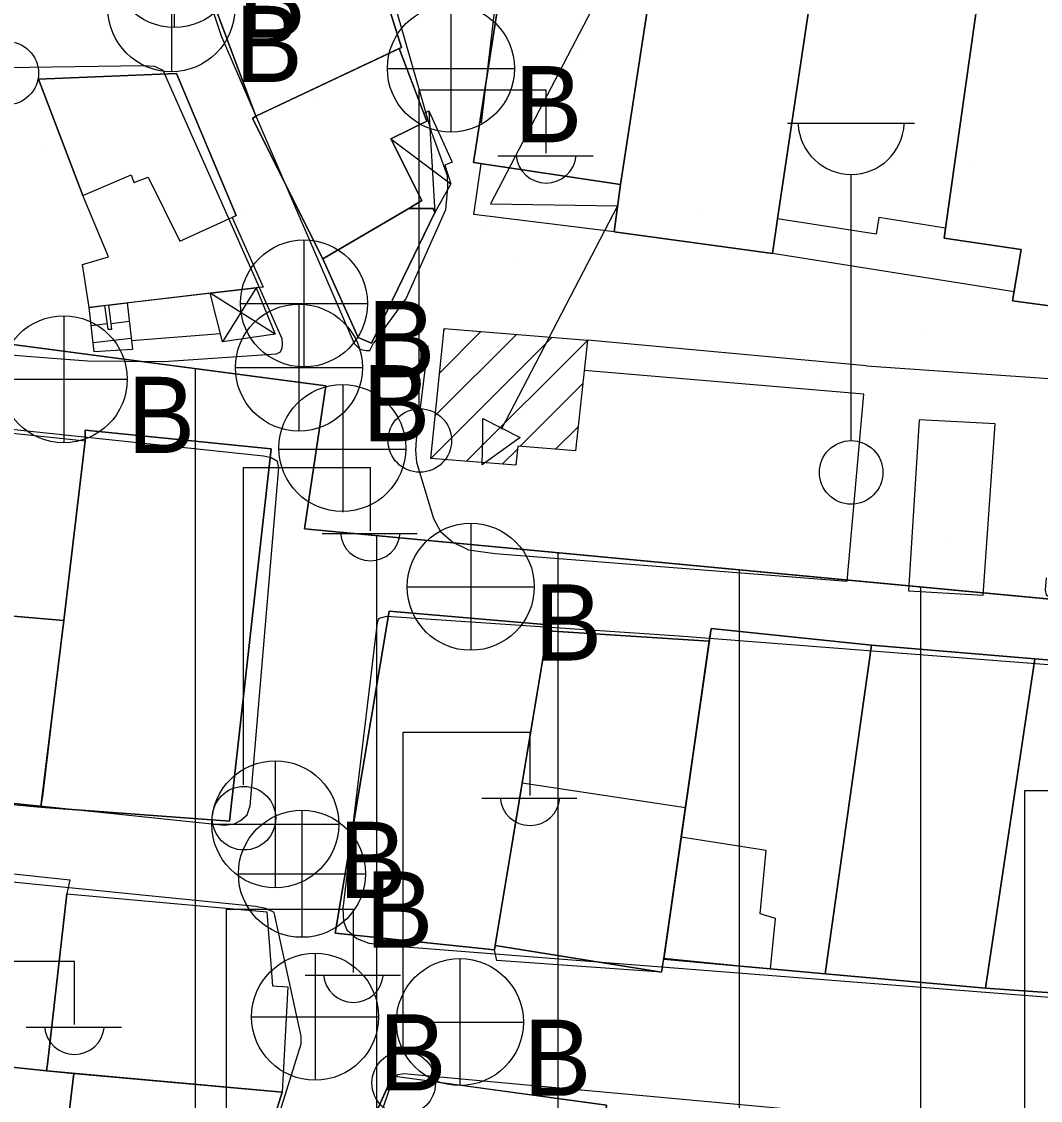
# Model space of a CAD drawing. Extents: x 417997 to 421451, y 4451742 to 4455216.
# Drawn here: x 421135.2 to 421191.3, y 4452444.7 to 4452504.1 of the extents above; entities that cross this region are included whole.
import ezdxf

# ---------------------------------------------------------------- set-up
doc = ezdxf.new("R2010")
doc.units = 0
for name, color, linetype in [('ADA', 7, 'Continuous'), ('B_Merdiven', 7, 'Continuous'), ('B_Mesken', 7, 'Continuous'), ('B_Sundurma', 7, 'Continuous'), ('B_Teras', 7, 'Continuous'), ('B_Trafo', 7, 'Continuous'), ('Default', 7, 'Continuous'), ('O_Park_Bahce', 7, 'Continuous'), ('PL_AYA_PARK_DINLENME', 7, 'Continuous'), ('PL_KON_MEV_350', 7, 'Continuous'), ('S_Cad_Sok_Lambasi', 7, 'Continuous'), ('S_Elektrik_Diregi', 7, 'Continuous'), ('S_Rogar_Kapagi', 7, 'Continuous'), ('S_Rogar_Kapagi_Buski', 7, 'Continuous'), ('S_Serare', 7, 'Continuous'), ('Sinir_Duvar_tek_tarafa_ait', 7, 'Continuous'), ('Sinir_Tel_bir_taraf', 7, 'Continuous'), ('TR_ORTAYOGUNKONUT', 7, 'Continuous'), ('TR_PARKALANI', 7, 'Continuous'), ('Yol_Sose', 7, 'Continuous')]:
    doc.layers.add(name, color=color, linetype=linetype)

# ---------------------------------------------------------------- blocks, each defined once
blk = doc.blocks.new('POINT_DISPLAY')
at = {"layer": 'Default'}
blk.add_line((0, 0), (0, 0), dxfattribs=at)

msp = doc.modelspace()

# ---------------------------------------------------------------- linework, layer by layer
at = {"layer": 'ADA'}
for p, q in [((421151.946, 4452484.068), (421058.286, 4452496.433)), ((421151.946, 4452484.068), (421058.286, 4452496.433)), ((421150.764, 4452476.191), (421151.946, 4452484.068)), ((421150.764, 4452476.191), (421151.946, 4452484.068)), ((421221.659, 4452469.495), (421150.764, 4452476.191)), ((421221.659, 4452469.495), (421150.764, 4452476.191))]:
    msp.add_line(p, q, dxfattribs=at)
at = {"layer": 'B_Merdiven'}
for p, q in [((421139.01, 4452487.398), (421139.882, 4452487.5)), ((421140.107, 4452487.505), (421141.1, 4452487.64)), ((421139.118, 4452486.454), (421141.21, 4452486.696))]:
    msp.add_line(p, q, dxfattribs=at)
msp.add_lwpolyline([(421140.985, 4452488.635), (421141.281, 4452486.08), (421139.176, 4452485.944), (421138.897, 4452488.392), (421139.746, 4452488.491), (421139.925, 4452487.187), (421140.151, 4452487.187), (421139.97, 4452488.517)], close=True, dxfattribs=at)
at = {"layer": 'B_Mesken'}
for points in [[(421144.027, 4452509.833), (421148.076, 4452498.926), (421156.116, 4452502.722), (421152.557, 4452513.964)], [(421155.984, 4452502.66), (421148.076, 4452498.926), (421144.027, 4452509.833), (421144.188, 4452509.911), (421152.297, 4452513.838), (421152.558, 4452513.964), (421156.116, 4452502.722)], [(421162.285, 4452510.518), (421160.08, 4452496.369), (421168.185, 4452495.165), (421170.326, 4452509.11)], [(421170.301, 4452508.942), (421168.185, 4452495.165), (421160.08, 4452496.369), (421162.285, 4452510.518), (421170.326, 4452509.11)], [(421168.185, 4452495.165), (421167.834, 4452492.557), (421176.565, 4452491.371), (421176.838, 4452493.269), (421178.971, 4452507.572), (421170.3, 4452508.942)], [(421178.971, 4452507.572), (421176.838, 4452493.269), (421176.565, 4452491.371), (421167.834, 4452492.557), (421168.185, 4452495.165), (421170.301, 4452508.942)], [(421186.1, 4452492.767), (421182.423, 4452493.342), (421182.275, 4452492.421), (421176.838, 4452493.269), (421179.039, 4452508.028), (421188.092, 4452506.643), (421188.02, 4452506.401)], [(421188.021, 4452506.401), (421186.1, 4452492.767), (421182.423, 4452493.342), (421182.275, 4452492.421), (421176.838, 4452493.269), (421178.971, 4452507.572), (421179.039, 4452508.028), (421188.092, 4452506.643)], [(421196.164, 4452499.59), (421196.957, 4452504.96), (421188.02, 4452506.401), (421186.021, 4452492.205), (421190.273, 4452491.589), (421189.792, 4452488.749), (421194.433, 4452488.122)], [(421196.925, 4452504.736), (421196.164, 4452499.59), (421194.434, 4452488.122), (421189.793, 4452488.749), (421190.273, 4452491.589), (421186.021, 4452492.205), (421186.1, 4452492.767), (421188.021, 4452506.401), (421196.958, 4452504.96)], [(421148.076, 4452498.926), (421147.891, 4452498.81), (421151.768, 4452491.061), (421156.513, 4452493.841), (421157.238, 4452494.288), (421155.522, 4452497.687), (421157.509, 4452498.654), (421155.984, 4452502.66)], [(421157.347, 4452499.079), (421157.509, 4452498.654), (421155.522, 4452497.687), (421157.238, 4452494.288), (421156.513, 4452493.841), (421151.768, 4452491.061), (421147.891, 4452498.811), (421148.076, 4452498.926), (421155.984, 4452502.66)], [(421138.551, 4452494.554), (421136.096, 4452500.977), (421143.703, 4452501.273), (421147.005, 4452493.452), (421146.781, 4452493.35), (421148.477, 4452489.509), (421138.897, 4452488.392), (421138.523, 4452490.752), (421139.952, 4452491.179)], [(421148.101, 4452489.465), (421145.556, 4452489.169), (421138.897, 4452488.392), (421138.523, 4452490.753), (421139.952, 4452491.179), (421138.551, 4452494.554), (421136.096, 4452500.977), (421143.704, 4452501.273), (421147.005, 4452493.452), (421146.781, 4452493.35), (421148.477, 4452489.509)], [(421151.768, 4452491.061), (421153.722, 4452486.725), (421154.457, 4452486.429), (421157.946, 4452493.623), (421157.849, 4452493.84), (421156.513, 4452493.841)], [(421151.768, 4452491.061), (421156.513, 4452493.841), (421157.849, 4452493.84), (421157.946, 4452493.623), (421154.457, 4452486.429), (421153.722, 4452486.725)], [(421129.439, 4452482.011), (421138.676, 4452481.035), (421137.495, 4452471.134), (421128.274, 4452471.919)], [(421138.676, 4452481.035), (421137.495, 4452471.134), (421128.274, 4452471.919), (421129.439, 4452482.011)], [(421136.229, 4452460.844), (421137.495, 4452471.134), (421138.676, 4452481.035), (421138.672, 4452481.622), (421148.926, 4452480.592), (421146.634, 4452460.082)], [(421136.229, 4452460.844), (421146.634, 4452460.082), (421148.926, 4452480.592), (421138.672, 4452481.621), (421138.676, 4452481.035), (421137.495, 4452471.134)], [(421137.495, 4452471.134), (421128.274, 4452471.919), (421127.206, 4452461.695), (421136.229, 4452460.844), (421136.338, 4452461.439)], [(421137.495, 4452471.134), (421136.229, 4452460.844), (421127.206, 4452461.696), (421127.23, 4452461.93), (421128.274, 4452471.919)], [(421155.438, 4452471.65), (421152.459, 4452453.908), (421161.231, 4452452.979), (421164.206, 4452470.899)], [(421164.152, 4452470.569), (421161.271, 4452453.224), (421161.231, 4452452.979), (421152.46, 4452453.908), (421155.438, 4452471.65), (421164.206, 4452470.899)], [(421161.271, 4452453.224), (421170.451, 4452451.758), (421170.572, 4452452.524), (421173.079, 4452469.995), (421164.151, 4452470.569)], [(421173.079, 4452469.995), (421170.572, 4452452.524), (421170.563, 4452452.464), (421170.451, 4452451.759), (421161.271, 4452453.224), (421164.152, 4452470.569)], [(421182.013, 4452469.778), (421179.47, 4452451.669), (421170.563, 4452452.464), (421170.572, 4452452.524), (421173.079, 4452469.995), (421173.179, 4452470.696)], [(421173.179, 4452470.696), (421170.564, 4452452.464), (421179.47, 4452451.669), (421182.013, 4452469.778)], [(421182.013, 4452469.778), (421179.47, 4452451.669), (421188.297, 4452450.88), (421191.019, 4452469.024)], [(421182.013, 4452469.778), (421191.019, 4452469.024), (421188.297, 4452450.88), (421179.47, 4452451.669)], [(421191.019, 4452469.024), (421188.297, 4452450.88), (421197.439, 4452450.229), (421200.312, 4452468.249)], [(421199.901, 4452465.674), (421197.986, 4452453.657), (421197.439, 4452450.229), (421188.297, 4452450.88), (421191.019, 4452469.024), (421200.312, 4452468.25)], [(421127.145, 4452447.301), (421126.568, 4452447.36), (421126.58, 4452447.468), (421127.831, 4452457.905), (421137.821, 4452456.842), (421137.666, 4452456.068), (421136.603, 4452446.686), (421136.535, 4452446.314)], [(421137.666, 4452456.068), (421136.603, 4452446.686), (421136.539, 4452446.334), (421136.535, 4452446.314), (421127.145, 4452447.302), (421126.568, 4452447.36), (421126.58, 4452447.468), (421127.677, 4452456.619), (421127.831, 4452457.905), (421137.821, 4452456.842)], [(421137.666, 4452456.068), (421148.686, 4452455.073), (421148.998, 4452451.001), (421149.844, 4452450.939), (421149.533, 4452445.144), (421136.535, 4452446.314), (421136.603, 4452446.686)], [(421138.049, 4452446.178), (421136.535, 4452446.314), (421136.539, 4452446.334), (421136.603, 4452446.686), (421137.666, 4452456.068), (421148.686, 4452455.074), (421148.998, 4452451.001), (421149.844, 4452450.939), (421149.533, 4452445.144)], [(421136.535, 4452446.314), (421138.049, 4452446.178), (421137.426, 4452440.976), (421136.708, 4452436.599), (421130.215, 4452437.104), (421125.562, 4452437.539), (421125.534, 4452438.329), (421126.235, 4452442.542), (421126.347, 4452442.53), (421127.145, 4452447.302)], [(421138.048, 4452446.178), (421137.426, 4452440.975), (421136.708, 4452436.599), (421130.215, 4452437.104), (421125.561, 4452437.539), (421125.534, 4452438.329), (421126.235, 4452442.542), (421126.347, 4452442.53), (421127.145, 4452447.301)], [(421136.708, 4452436.599), (421136.654, 4452436.154), (421146.465, 4452435.286), (421149.533, 4452445.144), (421138.048, 4452446.178), (421137.426, 4452440.975)], [(421149.533, 4452445.144), (421146.465, 4452435.286), (421136.654, 4452436.154), (421136.708, 4452436.599), (421137.426, 4452440.976), (421138.049, 4452446.178)], [(421167.314, 4452443.455), (421166.418, 4452434.358), (421164.887, 4452434.465), (421154.758, 4452435.172), (421151.849, 4452435.315), (421153.504, 4452441.319), (421155.614, 4452446.033), (421167.421, 4452444.433)], [(421167.314, 4452443.455), (421167.421, 4452444.433), (421155.614, 4452446.032), (421153.504, 4452441.319), (421151.849, 4452435.315), (421154.758, 4452435.171), (421164.887, 4452434.465), (421166.418, 4452434.358)]]:
    msp.add_lwpolyline(points, close=True, dxfattribs=at)
at = {"layer": 'B_Sundurma'}
for p, q in [((421157.616, 4452499.221), (421157.946, 4452493.623)), ((421155.522, 4452497.687), (421158.823, 4452495.204)), ((421149.156, 4452486.919), (421145.556, 4452489.168)), ((421148.101, 4452489.465), (421146.24, 4452486.487))]:
    msp.add_line(p, q, dxfattribs=at)
for points in [[(421157.347, 4452499.079), (421157.616, 4452499.221), (421158.911, 4452496.394), (421158.495, 4452496.23), (421158.823, 4452495.204), (421157.946, 4452493.623), (421157.849, 4452493.84), (421156.513, 4452493.841), (421157.238, 4452494.288), (421155.522, 4452497.687), (421157.509, 4452498.654)], [(421157.347, 4452499.079), (421157.616, 4452499.221), (421158.911, 4452496.394), (421158.495, 4452496.23), (421158.824, 4452495.204), (421157.946, 4452493.623), (421157.849, 4452493.84), (421156.513, 4452493.841), (421157.238, 4452494.288), (421155.522, 4452497.687), (421157.509, 4452498.654)], [(421148.101, 4452489.465), (421149.156, 4452486.919), (421146.24, 4452486.487), (421145.556, 4452489.168)], [(421145.556, 4452489.169), (421148.101, 4452489.465), (421149.156, 4452486.92), (421146.24, 4452486.487)]]:
    msp.add_lwpolyline(points, close=True, dxfattribs=at)
at = {"layer": 'B_Teras'}
for points in [[(421136.096, 4452500.977), (421138.551, 4452494.554), (421141.206, 4452495.695), (421141.352, 4452495.266), (421142.145, 4452495.562), (421143.896, 4452492.038), (421147.005, 4452493.452), (421143.703, 4452501.273)], [(421170.451, 4452451.758), (421161.371, 4452452.391), (421161.231, 4452452.979), (421162.76, 4452462.191), (421171.763, 4452460.821)], [(421171.528, 4452459.187), (421170.572, 4452452.524), (421176.462, 4452451.937), (421176.722, 4452454.705), (421175.891, 4452454.979), (421176.209, 4452458.461)], [(421127.145, 4452447.301), (421136.535, 4452446.314), (421138.048, 4452446.178), (421137.426, 4452440.975), (421130.806, 4452441.428), (421130.215, 4452437.104), (421125.561, 4452437.539), (421125.534, 4452438.329), (421126.235, 4452442.542), (421126.347, 4452442.53)]]:
    msp.add_lwpolyline(points, close=True, dxfattribs=at)
at = {"layer": 'B_Trafo'}
for p, q in [((421158.459, 4452487.155), (421158.519, 4452487.215)), ((421157.733, 4452480.065), (421164.405, 4452486.737)), ((421157.975, 4452482.428), (421162.443, 4452486.897)), ((421158.217, 4452484.791), (421160.481, 4452487.056)), ((421159.697, 4452479.908), (421166.356, 4452486.567)), ((421162.648, 4452480.737), (421166.101, 4452484.19)), ((421164.606, 4452480.574), (421165.845, 4452481.813)), ((421161.662, 4452479.751), (421162.516, 4452480.606))]:
    msp.add_line(p, q, dxfattribs=at)
msp.add_lwpolyline([(421157.733, 4452480.065), (421158.465, 4452487.22), (421166.357, 4452486.579), (421165.702, 4452480.483), (421162.533, 4452480.746), (421162.408, 4452479.691)], close=True, dxfattribs=at)
msp.add_lwpolyline([(421157.733, 4452480.065), (421158.465, 4452487.22), (421166.357, 4452486.579), (421165.702, 4452480.483), (421162.533, 4452480.746), (421162.408, 4452479.691)], close=True, dxfattribs=at)
at = {"layer": 'O_Park_Bahce'}
for points in [[(421181.741, 4452485.178), (421166.357, 4452486.579)], [(421181.6, 4452483.605), (421166.178, 4452484.907)], [(421181.741, 4452485.178), (421206.904, 4452483.42)], [(421180.679, 4452473.305), (421181.6, 4452483.605)], [(421184.652, 4452482.186), (421184.06, 4452472.763), (421188.18, 4452472.527), (421188.839, 4452481.98), (421184.652, 4452482.186)]]:
    msp.add_lwpolyline(points, dxfattribs=at)
at = {"layer": 'PL_AYA_PARK_DINLENME'}
msp.add_lwpolyline([(421240.408, 4452505.189), (421237.807, 4452506.912), (421230.718, 4452496.672), (421138.948, 4452532.119), (421127.92, 4452503.367), (421069.397, 4452525.162), (421058.286, 4452496.433), (421151.946, 4452484.068), (421150.764, 4452476.191), (421221.659, 4452469.495), (421219.69, 4452425.777), (421239.549, 4452422.722)], dxfattribs=at)
msp.add_lwpolyline([(421240.408, 4452505.189), (421237.807, 4452506.912), (421230.718, 4452496.672), (421138.948, 4452532.119), (421127.92, 4452503.367), (421069.397, 4452525.162), (421058.286, 4452496.433), (421151.946, 4452484.068), (421150.764, 4452476.191), (421221.659, 4452469.495), (421219.69, 4452425.777), (421239.549, 4452422.722)], dxfattribs=at)
at = {"layer": 'PL_KON_MEV_350'}
msp.add_lwpolyline([(421221.659, 4452469.495), (421219.69, 4452425.777), (421204.429, 4452417.651), (421149.964, 4452423.831), (421144.17, 4452390.805), (421167.725, 4452387.622), (421148.77, 4452268.264), (421066.099, 4452275.659), (421056.069, 4452286.549), (421054.748, 4452477.106), (421058.286, 4452496.433), (421151.946, 4452484.068), (421150.764, 4452476.191)], close=True, dxfattribs=at)
at = {"layer": 'S_Cad_Sok_Lambasi'}
for p, q in [((421177.399, 4452498.547), (421184.399, 4452498.547)), ((421180.899, 4452481.047), (421180.899, 4452495.723))]:
    msp.add_line(p, q, dxfattribs=at)
msp.add_circle((421180.899, 4452479.297), 1.75, dxfattribs=at)
msp.add_arc((421180.899, 4452498.651), 2.929, 183.298, 356.90719, dxfattribs=at)
at = {"layer": 'S_Elektrik_Diregi'}
for p, q in [((421157.086, 4452482.89), (421157.086, 4452500.39)), ((421157.086, 4452500.39), (421164.086, 4452500.39)), ((421164.086, 4452496.89), (421164.086, 4452500.39)), ((421161.426, 4452496.75), (421166.676, 4452496.75)), ((421147.394, 4452462.074), (421147.394, 4452479.574)), ((421147.394, 4452479.574), (421154.394, 4452479.574)), ((421154.394, 4452476.074), (421154.394, 4452479.574)), ((421151.734, 4452475.934), (421156.984, 4452475.934)), ((421156.196, 4452447.484), (421156.196, 4452464.984)), ((421156.196, 4452464.984), (421163.196, 4452464.984)), ((421163.196, 4452461.484), (421163.196, 4452464.984)), ((421190.477, 4452444.258), (421190.477, 4452461.758)), ((421190.477, 4452461.758), (421197.477, 4452461.758)), ((421160.536, 4452461.344), (421165.786, 4452461.344)), ((421146.458, 4452437.733), (421146.458, 4452455.233)), ((421146.458, 4452455.233), (421153.458, 4452455.233)), ((421153.458, 4452451.733), (421153.458, 4452455.233)), ((421131.078, 4452452.368), (421138.078, 4452452.368)), ((421138.078, 4452448.868), (421138.078, 4452452.368)), ((421150.798, 4452451.593), (421156.048, 4452451.593)), ((421135.418, 4452448.728), (421140.668, 4452448.728))]:
    msp.add_line(p, q, dxfattribs=at)
for centre in [(421134.353, 4452501.301), (421157.122, 4452481.055), (421147.43, 4452460.238), (421156.232, 4452445.648)]:
    msp.add_circle(centre, 1.75, dxfattribs=at)
for centre in [(421164.087, 4452496.903), (421154.394, 4452476.087), (421163.196, 4452461.497), (421153.459, 4452451.746), (421138.079, 4452448.881)]:
    msp.add_arc(centre, 1.658, 184.83843, 355.14641, dxfattribs=at)
at = {"layer": 'S_Rogar_Kapagi'}
for p, q in [((421152.904, 4452477.114), (421152.904, 4452484.114)), ((421149.333, 4452480.579), (421156.334, 4452480.579))]:
    msp.add_line(p, q, dxfattribs=at)
msp.add_circle((421152.85, 4452480.642), 3.5, dxfattribs=at)
at = {"layer": 'S_Rogar_Kapagi_Buski'}
for p, q in [((421143.585, 4452510.824), (421143.585, 4452503.824)), ((421143.425, 4452508.378), (421143.425, 4452501.378)), ((421158.832, 4452505.058), (421158.832, 4452498.058)), ((421155.332, 4452501.558), (421162.332, 4452501.558)), ((421150.734, 4452492.108), (421150.734, 4452485.108)), ((421147.234, 4452488.608), (421154.234, 4452488.608)), ((421150.455, 4452488.575), (421150.455, 4452481.575)), ((421137.491, 4452487.931), (421137.491, 4452480.93)), ((421146.955, 4452485.075), (421153.955, 4452485.075)), ((421133.991, 4452484.43), (421140.991, 4452484.43)), ((421159.927, 4452476.494), (421159.927, 4452469.494)), ((421156.427, 4452472.994), (421163.427, 4452472.994)), ((421149.152, 4452463.408), (421149.152, 4452456.407)), ((421150.619, 4452460.675), (421150.619, 4452453.675)), ((421145.652, 4452459.907), (421152.652, 4452459.907)), ((421147.119, 4452457.175), (421154.119, 4452457.175)), ((421151.348, 4452452.798), (421151.348, 4452445.798)), ((421159.329, 4452452.505), (421159.329, 4452445.505)), ((421147.848, 4452449.298), (421154.848, 4452449.298)), ((421155.829, 4452449.005), (421162.829, 4452449.005))]:
    msp.add_line(p, q, dxfattribs=at)
for centre in [(421143.585, 4452507.324), (421143.425, 4452504.878), (421158.832, 4452501.558), (421150.734, 4452488.608), (421150.455, 4452485.075), (421137.491, 4452484.43), (421159.927, 4452472.994), (421149.152, 4452459.907), (421150.619, 4452457.175), (421151.348, 4452449.298), (421159.329, 4452449.005)]:
    msp.add_circle(centre, 3.5, dxfattribs=at)
at = {"layer": 'S_Serare'}
msp.add_lwpolyline([(421167.491, 4452506.522), (421161.015, 4452494.1), (421168.014, 4452493.982), (421161.609, 4452481.663)], dxfattribs=at)
msp.add_lwpolyline([(421160.604, 4452482.275), (421162.652, 4452481.226), (421160.561, 4452479.721), (421160.587, 4452481.261)], close=True, dxfattribs=at)
at = {"layer": 'Sinir_Duvar_tek_tarafa_ait'}
for points in [[(421167.834, 4452492.557), (421160.105, 4452493.51), (421160.512, 4452496.304)], [(421146.127, 4452486.93), (421141.226, 4452486.556)]]:
    msp.add_lwpolyline(points, dxfattribs=at)
at = {"layer": 'Sinir_Tel_bir_taraf'}
msp.add_lwpolyline([(421189.878, 4452489.255), (421176.565, 4452491.371)], dxfattribs=at)
at = {"layer": 'TR_ORTAYOGUNKONUT'}
for p, q in [((421144.748, 4452394.096), (421144.748, 4452485.019)), ((421144.748, 4452394.096), (421144.748, 4452485.019)), ((421154.748, 4452423.289), (421154.748, 4452475.815)), ((421154.748, 4452423.289), (421154.748, 4452475.815)), ((421164.748, 4452422.154), (421164.748, 4452474.87)), ((421164.748, 4452422.154), (421164.748, 4452474.87)), ((421174.748, 4452421.019), (421174.748, 4452473.926)), ((421174.748, 4452421.019), (421174.748, 4452473.926)), ((421184.748, 4452419.884), (421184.748, 4452472.982)), ((421184.748, 4452419.884), (421184.748, 4452472.982))]:
    msp.add_line(p, q, dxfattribs=at)
at = {"layer": 'Yol_Sose'}
for points in [[(421157.786, 4452497.999), (421150.732, 4452522.573), (421150.355, 4452522.94), (421139.455, 4452527.15), (421139.222, 4452527.054), (421139.011, 4452526.827), (421138.886, 4452526.431), (421138.856, 4452525.802), (421138.901, 4452525.314), (421146.179, 4452503.361), (421153.499, 4452486.405), (421153.769, 4452486.126), (421153.941, 4452486.049), (421154.165, 4452486.016), (421154.359, 4452486.018), (421154.566, 4452486.424)], [(421191.648, 4452473.488), (421191.598, 4452472.812), (421191.644, 4452472.55), (421191.845, 4452472.422), (421192.117, 4452472.386), (421205.164, 4452471.627), (421206.054, 4452471.645), (421206.602, 4452471.847), (421206.993, 4452472.336), (421207.649, 4452483.08), (421207.814, 4452483.343), (421208.019, 4452483.506), (421212.664, 4452483.409), (421212.984, 4452483.596), (421213.106, 4452483.943), (421215.502, 4452501.258), (421215.424, 4452501.733), (421215.136, 4452501.996), (421214.884, 4452502.08), (421162.293, 4452510.387), (421162.049, 4452510.356), (421161.858, 4452510.176), (421160.508, 4452498.561)], [(421088.746, 4452489.82), (421135.437, 4452485.71), (421138.798, 4452485.448), (421143.016, 4452485.414), (421149.224, 4452485.834), (421149.442, 4452485.947), (421149.539, 4452486.167), (421149.553, 4452486.36), (421149.526, 4452486.653), (421142.977, 4452501.451), (421142.507, 4452501.664), (421141.912, 4452501.707), (421134.336, 4452501.598)], [(421157.786, 4452497.999), (421158.634, 4452495.655), (421158.652, 4452495.004), (421158.534, 4452493.776), (421156.373, 4452488.893), (421154.566, 4452486.424)], [(421157.564, 4452486.265), (421156.912, 4452481.089), (421156.886, 4452480.525), (421156.935, 4452479.859), (421157.871, 4452476.766), (421158.27, 4452476.042), (421158.938, 4452475.459), (421159.812, 4452475.039), (421161.267, 4452474.836), (421180.679, 4452473.305)], [(421200.296, 4452468.038), (421171.423, 4452470.27), (421155.281, 4452471.349), (421154.87, 4452471.25), (421154.773, 4452471.03), (421152.879, 4452455.273), (421152.906, 4452454.544), (421153.099, 4452454.093), (421153.646, 4452453.617), (421154.305, 4452453.358), (421155.864, 4452453.18), (421211.563, 4452448.832)]]:
    msp.add_lwpolyline(points, dxfattribs=at)
for points in [[(421045.866, 4452479.814), (421046.136, 4452472.011), (421046.365, 4452471.153), (421046.819, 4452470.732), (421047.42, 4452470.542), (421067.987, 4452468.038), (421146.377, 4452459.859), (421146.884, 4452459.936), (421147.238, 4452460.12), (421147.6, 4452460.434), (421147.765, 4452460.923), (421149.356, 4452479.561), (421149.283, 4452479.89), (421148.927, 4452480.11), (421148.512, 4452480.189), (421047.741, 4452490.842), (421047.336, 4452490.839), (421047.073, 4452490.778), (421046.861, 4452490.534), (421046.727, 4452490.253), (421045.8, 4452480.676)], [(421049.423, 4452445.29), (421104.989, 4452439.861), (421146.04, 4452435.438), (421146.476, 4452435.439), (421146.675, 4452435.505), (421146.805, 4452435.738), (421150.579, 4452447.797), (421150.579, 4452448.234), (421149.09, 4452455.05), (421148.637, 4452455.261), (421148.064, 4452455.367), (421047.089, 4452465.487), (421046.698, 4452465.451), (421046.461, 4452465.306), (421046.404, 4452465.181), (421047.872, 4452446.615), (421048.064, 4452446.148), (421048.353, 4452445.675), (421048.848, 4452445.38)], [(421157.037, 4452446.102), (421214.379, 4452440.817), (421214.837, 4452440.686), (421215.03, 4452440.236), (421214.186, 4452427.579), (421214.087, 4452427.101), (421213.935, 4452426.789), (421209.879, 4452422.285), (421209.529, 4452422.132), (421187.543, 4452423.231), (421149, 4452425.342), (421148.724, 4452425.539), (421148.681, 4452425.833), (421155.626, 4452445.82), (421155.906, 4452446.123), (421156.265, 4452446.177)]]:
    msp.add_lwpolyline(points, close=True, dxfattribs=at)

# ---------------------------------------------------------------- block references
at = {"layer": 'TR_PARKALANI', "xscale": 0.1, "yscale": 0.10000000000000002}
for p in [(421166.044, 4452502.552), (421166.044, 4452502.552), (421151.271, 4452499.947), (421151.271, 4452499.947), (421136.499, 4452497.343), (421136.499, 4452497.343), (421187.476, 4452496.177), (421187.476, 4452496.177), (421147.565, 4452493.691), (421147.565, 4452493.691), (421172.704, 4452493.572), (421172.704, 4452493.572), (421177.977, 4452493.405), (421177.977, 4452493.405), (421160.544, 4452492.584), (421160.544, 4452492.584), (421157.932, 4452490.968), (421157.932, 4452490.968), (421162.337, 4452491.086), (421162.337, 4452491.086), (421143.16, 4452488.363), (421143.16, 4452488.363), (421184.89, 4452486.905), (421184.89, 4452486.905), (421179.365, 4452484.593), (421179.365, 4452484.593), (421164.592, 4452481.988), (421164.592, 4452481.988), (421186.025, 4452475.613), (421186.025, 4452475.613)]:
    msp.add_blockref('POINT_DISPLAY', p, dxfattribs=at)

# ---------------------------------------------------------------- texts
at = {"layer": 'S_Rogar_Kapagi_Buski'}
for p in [(421147.085, 4452503.26), (421146.925, 4452500.813), (421162.332, 4452497.493), (421154.234, 4452484.543), (421153.955, 4452481.011), (421140.991, 4452480.366), (421163.427, 4452468.93), (421152.652, 4452455.843), (421154.119, 4452453.11), (421154.848, 4452445.234), (421162.829, 4452444.94)]:
    msp.add_text('B', height=4.2, dxfattribs=at).set_placement(p)

doc.saveas('drawing.dxf')
